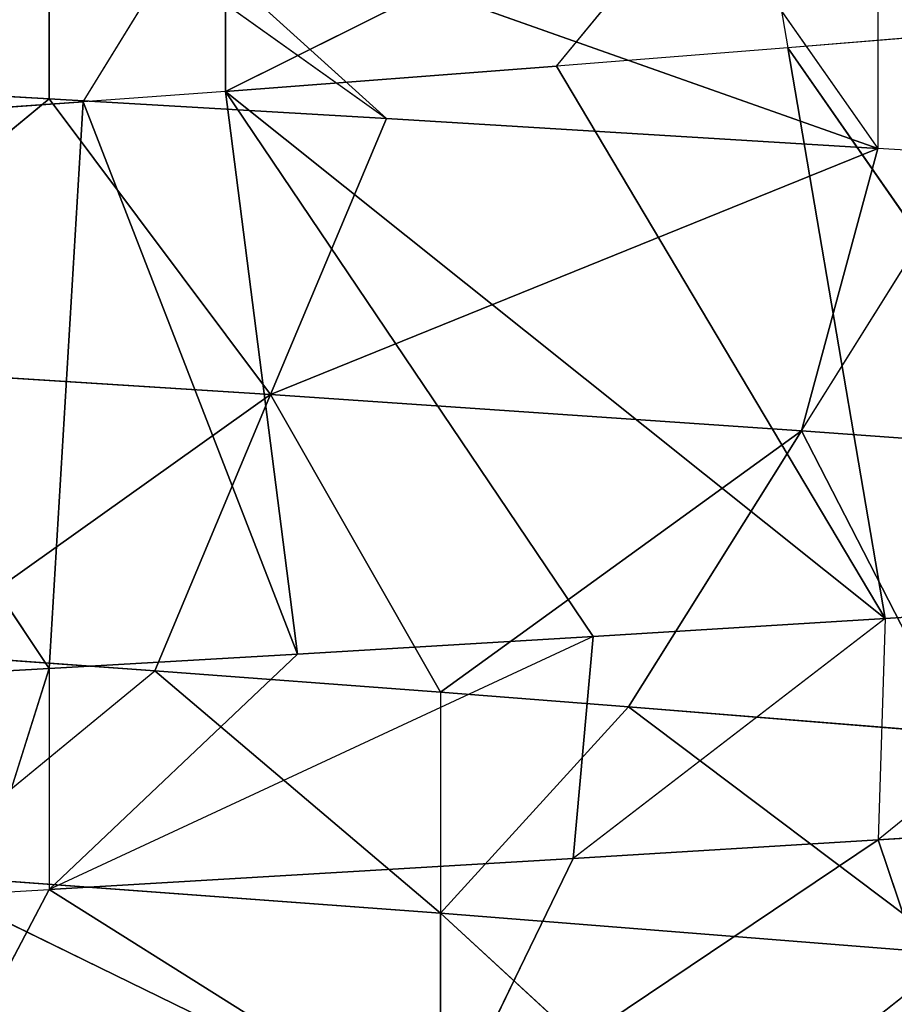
# Model space of a CAD drawing. Extents: x 186 to 416, y 0 to 124.
# Tile 280 of 656: x 246.005 to 246.351, y 119.335 to 119.725. Entities that reach past the tile are written whole.
import ezdxf

# ---------------------------------------------------------------- set-up
doc = ezdxf.new("R2010")
doc.units = 0
doc.header["$LTSCALE"] = 25.4
doc.layers.get('0').update_dxf_attribs({"color": 13, "linetype": 'CONTINUOUS'})

# ---------------------------------------------------------------- blocks, each defined once
blk = doc.blocks.new('PILLS-I-PLAFON-8266-8272_0')
at = {"color": 250}
for p, q in [((60.93861, 52.98002, 4.79323), (60.80196, 52.99916, 4.80089)), ((60.93861, 52.98002, 4.79323), (60.80196, 52.99916, 4.80089)), ((60.91053, 52.98476, 4.88233), (60.93861, 52.98001, 4.88073)), ((60.93861, 52.98002, 4.79323), (60.91053, 52.98476, 4.88233)), ((60.79652, 52.61842, 4.57982), (60.93861, 52.98002, 4.79323)), ((60.79652, 52.61842, 4.57982), (60.93861, 52.98002, 4.79323)), ((60.88036, 52.79773, 4.9917), (60.93861, 52.98001, 4.88073)), ((60.93861, 52.98002, 4.79323), (60.93861, 52.98001, 4.88073)), ((60.95213, 52.59079, 4.56878), (60.93861, 52.98002, 4.79323)), ((61.03704, 52.96003, 4.78753), (60.93861, 52.98002, 4.79323)), ((60.95213, 52.59079, 4.56878), (60.93861, 52.98002, 4.79323)), ((61.03704, 52.96003, 4.78753), (60.93861, 52.98001, 4.88073)), ((61.15406, 52.92927, 4.78055), (60.93861, 52.98001, 4.88073)), ((60.93861, 52.98001, 4.88073), (61.14626, 52.93156, 4.86852)), ((61.09319, 52.74971, 4.9779), (60.93861, 52.98001, 4.88073)), ((61.09319, 52.74971, 4.9779), (60.93861, 52.98001, 4.88073)), ((60.93861, 52.98001, 4.88073), (61.14626, 52.93156, 4.86852)), ((60.95213, 52.59079, 4.56878), (61.03704, 52.96003, 4.78753)), ((60.95213, 52.59079, 4.56878), (61.03704, 52.96003, 4.78753)), ((61.00853, 52.57671, 4.56463), (61.03704, 52.96003, 4.78753)), ((61.00853, 52.57671, 4.56463), (61.03704, 52.96003, 4.78753)), ((61.15406, 52.92927, 4.78055), (61.03704, 52.96003, 4.78753)), ((61.09319, 52.74971, 4.9779), (61.14626, 52.93156, 4.86852)), ((61.09319, 52.74971, 4.9779), (61.14626, 52.93156, 4.86852)), ((61.26978, 52.891, 4.77341), (61.14626, 52.93156, 4.86852)), ((61.15406, 52.92927, 4.78055), (61.14626, 52.93156, 4.86852)), ((61.14626, 52.93156, 4.86852), (61.26694, 52.89204, 4.86109)), ((61.00853, 52.57671, 4.56463), (61.15406, 52.92927, 4.78055)), ((61.00853, 52.57671, 4.56463), (61.15406, 52.92927, 4.78055)), ((61.26978, 52.891, 4.77341), (61.15406, 52.92927, 4.78055)), ((61.26694, 52.89204, 4.86109), (61.09319, 52.74971, 4.9779)), ((61.26694, 52.89204, 4.86109), (61.09319, 52.74971, 4.9779)), ((61.3835, 52.84531, 4.76615), (61.26694, 52.89204, 4.86109)), ((61.26978, 52.891, 4.77341), (61.26694, 52.89204, 4.86109)), ((61.26694, 52.89204, 4.86109), (61.37696, 52.84817, 4.85408)), ((61.26694, 52.89204, 4.86109), (61.30148, 52.67441, 4.96345)), ((61.26694, 52.89204, 4.86109), (61.30148, 52.67441, 4.96345)), ((61.00853, 52.57671, 4.56463), (61.26978, 52.891, 4.77341)), ((61.00853, 52.57671, 4.56463), (61.26978, 52.891, 4.77341)), ((61.13964, 52.53517, 4.55466), (61.26978, 52.891, 4.77341)), ((61.13964, 52.53517, 4.55466), (61.26978, 52.891, 4.77341)), ((61.23126, 52.49836, 4.5474), (61.26978, 52.891, 4.77341)), ((61.23126, 52.49836, 4.5474), (61.26978, 52.891, 4.77341)), ((61.3835, 52.84531, 4.76615), (61.26978, 52.891, 4.77341)), ((61.23126, 52.49836, 4.5474), (61.3835, 52.84531, 4.76615)), ((61.23126, 52.49836, 4.5474), (61.3835, 52.84531, 4.76615)), ((60.95213, 52.59079, 4.56878), (60.79652, 52.61842, 4.57982)), ((60.95213, 52.59079, 4.56878), (60.79652, 52.61842, 4.57982)), ((61.00853, 52.57671, 4.56463), (60.95213, 52.59079, 4.56878)), ((60.95213, 52.59079, 4.56878), (61.00853, 52.57671, 4.47713)), ((61.13964, 52.53517, 4.55466), (61.00853, 52.57671, 4.56463)), ((61.00853, 52.57671, 4.56463), (61.00853, 52.57671, 4.47713)), ((61.00853, 52.57671, 4.56463), (61.21646, 52.50476, 4.46109)), ((61.00853, 52.57671, 4.56463), (61.21646, 52.50476, 4.46109)), ((61.13964, 52.53517, 4.55466), (61.00853, 52.57671, 4.56463)), ((61.23126, 52.49836, 4.5474), (61.13964, 52.53517, 4.55466)), ((61.13964, 52.53517, 4.55466), (61.21646, 52.50476, 4.46109)), ((61.21646, 52.50476, 4.46109), (61.23126, 52.49836, 4.5474)), ((61.32069, 52.45571, 4.54007), (61.23126, 52.49836, 4.5474)), ((61.29817, 49.65218, 4.90639), (61.09372, 49.56812, 4.89012)), ((61.29817, 49.65218, 4.90639), (61.09372, 49.56812, 4.89012)), ((61.16816, 49.59486, 4.8084), (61.29817, 49.65218, 4.90639)), ((61.16816, 49.59486, 4.8084), (61.29817, 49.65218, 4.90639)), ((61.16816, 49.59486, 4.8084), (61.29817, 49.65218, 4.81889)), ((61.16816, 49.59486, 4.8084), (61.29817, 49.65218, 4.81889)), ((61.29817, 49.65218, 4.90639), (61.19761, 49.60662, 4.98573)), ((61.29817, 49.65218, 4.81889), (61.23666, 49.41824, 4.69902)), ((61.29817, 49.65218, 4.81889), (61.23666, 49.41824, 4.69902)), ((61.09372, 49.56812, 4.89012), (61.19761, 49.60662, 4.98573)), ((61.16816, 49.59486, 4.8084), (61.09372, 49.56812, 4.89012)), ((61.09372, 49.56812, 4.80262), (61.16816, 49.59486, 4.8084)), ((61.16816, 49.59486, 4.8084), (61.23666, 49.41824, 4.69902)), ((61.16816, 49.59486, 4.8084), (61.23666, 49.41824, 4.69902)), ((61.09372, 49.56812, 4.97762), (60.88259, 49.51415, 4.87454)), ((60.88259, 49.51415, 4.87454), (61.09372, 49.56812, 4.89012)), ((61.09372, 49.56812, 4.97762), (60.88259, 49.51415, 4.87454)), ((60.88259, 49.51415, 4.87454), (61.09372, 49.56812, 4.89012)), ((61.09372, 49.56812, 4.89012), (60.9805, 49.5353, 4.79412)), ((60.9805, 49.5353, 4.79412), (61.09372, 49.56812, 4.80262)), ((61.02638, 49.3515, 4.68474), (61.09372, 49.56812, 4.80262)), ((61.02638, 49.3515, 4.68474), (61.09372, 49.56812, 4.80262)), ((61.09372, 49.56812, 4.80262), (61.09372, 49.56812, 4.89012)), ((61.09372, 49.56812, 4.97762), (61.09372, 49.56812, 4.89012)), ((61.23666, 49.41824, 4.69902), (61.09372, 49.56812, 4.80262)), ((61.23666, 49.41824, 4.69902), (61.09372, 49.56812, 4.80262)), ((60.88259, 49.51415, 4.87454), (60.9805, 49.5353, 4.79412)), ((60.88259, 49.51415, 4.78704), (60.9805, 49.5353, 4.79412)), ((60.9805, 49.5353, 4.79412), (61.02638, 49.3515, 4.68474)), ((60.9805, 49.5353, 4.79412), (61.02638, 49.3515, 4.68474)), ((61.02638, 49.3515, 4.68474), (60.88259, 49.51415, 4.78704)), ((61.02638, 49.3515, 4.68474), (60.88259, 49.51415, 4.78704)), ((61.23666, 49.41824, 4.69902), (61.43884, 49.51177, 4.71373)), ((61.23666, 49.41824, 4.69902), (61.43884, 49.51177, 4.71373)), ((61.02638, 49.3515, 4.68474), (61.23666, 49.41824, 4.69902)), ((61.02638, 49.3515, 4.68474), (61.23666, 49.41824, 4.69902)), ((61.23666, 49.41824, 4.69902), (61.30517, 49.24161, 4.58965)), ((61.23666, 49.41824, 4.69902), (61.26693, 49.22724, 4.58724)), ((61.02638, 49.3515, 4.68474), (60.81319, 49.31204, 4.6712)), ((61.02638, 49.3515, 4.68474), (60.81319, 49.31204, 4.6712)), ((60.93861, 49.13927, 4.56759), (61.02638, 49.3515, 4.68474)), ((60.93861, 49.13927, 4.56759), (61.02638, 49.3515, 4.68474)), ((61.02638, 49.3515, 4.68474), (61.26693, 49.22724, 4.58724)), ((61.02638, 49.3515, 4.68474), (61.26693, 49.22724, 4.58724)), ((61.02638, 49.3515, 4.68474), (61.07226, 49.16769, 4.57537)), ((61.02638, 49.3515, 4.68474), (61.07226, 49.16769, 4.57537)), ((60.93861, 49.13927, 4.56759), (60.81319, 49.31204, 4.6712)), ((60.93861, 49.13927, 4.56759), (60.81319, 49.31204, 4.6712)), ((61.30517, 49.24161, 4.58965), (61.26693, 49.22724, 4.58724)), ((60.9688, 49.14484, 4.48182), (61.26693, 49.22724, 4.58724)), ((60.9688, 49.14484, 4.48182), (61.26693, 49.22724, 4.58724)), ((61.26693, 49.22724, 4.58724), (61.07226, 49.16769, 4.57537)), ((61.26693, 49.22724, 4.58724), (61.07226, 49.16769, 4.57537)), ((61.2028, 49.20515, 4.49575), (61.26693, 49.22724, 4.58724)), ((61.26694, 49.22724, 4.49974), (61.26693, 49.22724, 4.58724)), ((60.93861, 49.13927, 4.48009), (61.07226, 49.16769, 4.57537)), ((61.07226, 49.16769, 4.57537), (60.93861, 49.13927, 4.56759)), ((61.07226, 49.16769, 4.57537), (60.93861, 49.13927, 4.56759)), ((60.9688, 49.14484, 4.48182), (61.07226, 49.16769, 4.57537)), ((60.93861, 49.13927, 4.56759), (60.83613, 49.12399, 4.56183)), ((60.93861, 49.13927, 4.48009), (60.93861, 49.13927, 4.56759))]:
    blk.add_line(p, q, dxfattribs=at)
mesh = blk.add_polyface(dxfattribs=at)
corners = [(60.93861, 52.98002, 4.79323), (60.79652, 52.61842, 4.57982), (60.80196, 52.99916, 4.80089)]
mesh.append_faces([[corners[k] for k in face] for face in [(0, 1, 2)]], dxfattribs={"color": 250})
mesh = blk.add_polyface(dxfattribs=at)
corners = [(60.91053, 52.98476, 4.88233), (60.93861, 52.98002, 4.79323), (60.80196, 52.99916, 4.80089)]
mesh.append_faces([[corners[k] for k in face] for face in [(0, 1, 2)]], dxfattribs={"color": 250})
mesh = blk.add_polyface(dxfattribs=at)
corners = [(60.95213, 52.59079, 4.56878), (60.79652, 52.61842, 4.57982), (60.93861, 52.98002, 4.79323)]
mesh.append_faces([[corners[k] for k in face] for face in [(0, 1, 2)]], dxfattribs={"color": 250})
mesh = blk.add_polyface(dxfattribs=at)
corners = [(61.09319, 52.74971, 4.9779), (60.93861, 52.98001, 4.88073), (60.88036, 52.79773, 4.9917)]
mesh.append_faces([[corners[k] for k in face] for face in [(0, 1, 2)]], dxfattribs={"color": 250})
mesh = blk.add_polyface(dxfattribs=at)
corners = [(61.03704, 52.96003, 4.78753), (60.95213, 52.59079, 4.56878), (60.93861, 52.98002, 4.79323)]
mesh.append_faces([[corners[k] for k in face] for face in [(0, 1, 2)]], dxfattribs={"color": 250})
mesh = blk.add_polyface(dxfattribs=at)
corners = [(60.93861, 52.98001, 4.88073), (61.14626, 52.93156, 4.86852), (61.15406, 52.92927, 4.78055)]
mesh.append_faces([[corners[k] for k in face] for face in [(0, 1, 2)]], dxfattribs={"color": 250})
mesh = blk.add_polyface(dxfattribs=at)
corners = [(61.14626, 52.93156, 4.86852), (60.93861, 52.98001, 4.88073), (61.09319, 52.74971, 4.9779)]
mesh.append_faces([[corners[k] for k in face] for face in [(0, 1, 2)]], dxfattribs={"color": 250})
mesh = blk.add_polyface(dxfattribs=at)
corners = [(61.03704, 52.96003, 4.78753), (61.00853, 52.57671, 4.56463), (60.95213, 52.59079, 4.56878)]
mesh.append_faces([[corners[k] for k in face] for face in [(0, 1, 2)]], dxfattribs={"color": 250})
mesh = blk.add_polyface(dxfattribs=at)
corners = [(61.15406, 52.92927, 4.78055), (61.00853, 52.57671, 4.56463), (61.03704, 52.96003, 4.78753)]
mesh.append_faces([[corners[k] for k in face] for face in [(0, 1, 2)]], dxfattribs={"color": 250})
mesh = blk.add_polyface(dxfattribs=at)
corners = [(61.26694, 52.89204, 4.86109), (61.14626, 52.93156, 4.86852), (61.09319, 52.74971, 4.9779)]
mesh.append_faces([[corners[k] for k in face] for face in [(0, 1, 2)]], dxfattribs={"color": 250})
mesh = blk.add_polyface(dxfattribs=at)
corners = [(61.26978, 52.891, 4.77341), (61.00853, 52.57671, 4.56463), (61.15406, 52.92927, 4.78055)]
mesh.append_faces([[corners[k] for k in face] for face in [(0, 1, 2)]], dxfattribs={"color": 250})
mesh = blk.add_polyface(dxfattribs=at)
corners = [(61.30148, 52.67441, 4.96345), (61.26694, 52.89204, 4.86109), (61.09319, 52.74971, 4.9779)]
mesh.append_faces([[corners[k] for k in face] for face in [(0, 1, 2)]], dxfattribs={"color": 250})
mesh = blk.add_polyface(dxfattribs=at)
corners = [(61.37696, 52.84817, 4.85408), (61.26694, 52.89204, 4.86109), (61.30148, 52.67441, 4.96345)]
mesh.append_faces([[corners[k] for k in face] for face in [(0, 1, 2)]], dxfattribs={"color": 250})
mesh = blk.add_polyface(dxfattribs=at)
corners = [(61.26978, 52.891, 4.77341), (61.13964, 52.53517, 4.55466), (61.00853, 52.57671, 4.56463)]
mesh.append_faces([[corners[k] for k in face] for face in [(0, 1, 2)]], dxfattribs={"color": 250})
mesh = blk.add_polyface(dxfattribs=at)
corners = [(61.26978, 52.891, 4.77341), (61.23126, 52.49836, 4.5474), (61.13964, 52.53517, 4.55466)]
mesh.append_faces([[corners[k] for k in face] for face in [(0, 1, 2)]], dxfattribs={"color": 250})
mesh = blk.add_polyface(dxfattribs=at)
corners = [(61.3835, 52.84531, 4.76615), (61.23126, 52.49836, 4.5474), (61.26978, 52.891, 4.77341)]
mesh.append_faces([[corners[k] for k in face] for face in [(0, 1, 2)]], dxfattribs={"color": 250})
mesh = blk.add_polyface(dxfattribs=at)
corners = [(61.3835, 52.84531, 4.76615), (61.32069, 52.45571, 4.54007), (61.23126, 52.49836, 4.5474)]
mesh.append_faces([[corners[k] for k in face] for face in [(0, 1, 2)]], dxfattribs={"color": 250})
mesh = blk.add_polyface(dxfattribs=at)
corners = [(60.79652, 52.61842, 4.57982), (60.95213, 52.59079, 4.56878), (61.00853, 52.57671, 4.47713)]
mesh.append_faces([[corners[k] for k in face] for face in [(0, 1, 2)]], dxfattribs={"color": 250})
mesh = blk.add_polyface(dxfattribs=at)
corners = [(60.79652, 52.61842, 4.57982), (61.00853, 52.57671, 4.47713), (60.79652, 52.61842, 4.49232)]
mesh.append_faces([[corners[k] for k in face] for face in [(0, 1, 2)]], dxfattribs={"color": 250})
mesh = blk.add_polyface(dxfattribs=at)
corners = [(61.00853, 52.57671, 4.56463), (61.21646, 52.50476, 4.46109), (61.00853, 52.57671, 4.47713)]
mesh.append_faces([[corners[k] for k in face] for face in [(0, 1, 2)]], dxfattribs={"color": 250})
mesh = blk.add_polyface(dxfattribs=at)
corners = [(61.00853, 52.57671, 4.56463), (61.13964, 52.53517, 4.55466), (61.21646, 52.50476, 4.46109)]
mesh.append_faces([[corners[k] for k in face] for face in [(0, 1, 2)]], dxfattribs={"color": 250})
mesh = blk.add_polyface(dxfattribs=at)
corners = [(61.32069, 52.45571, 4.54007), (61.41391, 52.4035, 4.44463), (61.21646, 52.50476, 4.46109)]
mesh.append_faces([[corners[k] for k in face] for face in [(0, 1, 2)]], dxfattribs={"color": 250})
mesh = blk.add_polyface(dxfattribs=at)
corners = [(61.29817, 49.65218, 4.90639), (61.09372, 49.56812, 4.89012), (61.16816, 49.59486, 4.8084)]
mesh.append_faces([[corners[k] for k in face] for face in [(0, 1, 2)]], dxfattribs={"color": 250})
mesh = blk.add_polyface(dxfattribs=at)
corners = [(61.19761, 49.60662, 4.98573), (61.09372, 49.56812, 4.89012), (61.29817, 49.65218, 4.90639)]
mesh.append_faces([[corners[k] for k in face] for face in [(0, 1, 2)]], dxfattribs={"color": 250})
mesh = blk.add_polyface(dxfattribs=at)
corners = [(61.29817, 49.65218, 4.90639), (61.16816, 49.59486, 4.8084), (61.29817, 49.65218, 4.81889)]
mesh.append_faces([[corners[k] for k in face] for face in [(0, 1, 2)]], dxfattribs={"color": 250})
mesh = blk.add_polyface(dxfattribs=at)
corners = [(61.29817, 49.65218, 4.81889), (61.16816, 49.59486, 4.8084), (61.23666, 49.41824, 4.69902)]
mesh.append_faces([[corners[k] for k in face] for face in [(0, 1, 2)]], dxfattribs={"color": 250})
mesh = blk.add_polyface(dxfattribs=at)
corners = [(61.43884, 49.51177, 4.71373), (61.29817, 49.65218, 4.81889), (61.23666, 49.41824, 4.69902)]
mesh.append_faces([[corners[k] for k in face] for face in [(0, 1, 2)]], dxfattribs={"color": 250})
mesh = blk.add_polyface(dxfattribs=at)
corners = [(61.23666, 49.41824, 4.69902), (61.16816, 49.59486, 4.8084), (61.09372, 49.56812, 4.80262)]
mesh.append_faces([[corners[k] for k in face] for face in [(0, 1, 2)]], dxfattribs={"color": 250})
mesh = blk.add_polyface(dxfattribs=at)
corners = [(61.09372, 49.56812, 4.97762), (60.88259, 49.51415, 4.87454), (61.09372, 49.56812, 4.89012)]
mesh.append_faces([[corners[k] for k in face] for face in [(0, 1, 2)]], dxfattribs={"color": 250})
mesh = blk.add_polyface(dxfattribs=at)
corners = [(61.09372, 49.56812, 4.97762), (60.91711, 49.52086, 4.96451), (60.88259, 49.51415, 4.87454)]
mesh.append_faces([[corners[k] for k in face] for face in [(0, 1, 2)]], dxfattribs={"color": 250})
mesh = blk.add_polyface(dxfattribs=at)
corners = [(61.09372, 49.56812, 4.89012), (60.88259, 49.51415, 4.87454), (60.9805, 49.5353, 4.79412)]
mesh.append_faces([[corners[k] for k in face] for face in [(0, 1, 2)]], dxfattribs={"color": 250})
mesh = blk.add_polyface(dxfattribs=at)
corners = [(61.09372, 49.56812, 4.80262), (60.9805, 49.5353, 4.79412), (61.02638, 49.3515, 4.68474)]
mesh.append_faces([[corners[k] for k in face] for face in [(0, 1, 2)]], dxfattribs={"color": 250})
mesh = blk.add_polyface(dxfattribs=at)
corners = [(61.23666, 49.41824, 4.69902), (61.09372, 49.56812, 4.80262), (61.02638, 49.3515, 4.68474)]
mesh.append_faces([[corners[k] for k in face] for face in [(0, 1, 2)]], dxfattribs={"color": 250})
mesh = blk.add_polyface(dxfattribs=at)
corners = [(61.02638, 49.3515, 4.68474), (60.9805, 49.5353, 4.79412), (60.88259, 49.51415, 4.78704)]
mesh.append_faces([[corners[k] for k in face] for face in [(0, 1, 2)]], dxfattribs={"color": 250})
mesh = blk.add_polyface(dxfattribs=at)
corners = [(61.02638, 49.3515, 4.68474), (60.88259, 49.51415, 4.78704), (60.81319, 49.31204, 4.6712)]
mesh.append_faces([[corners[k] for k in face] for face in [(0, 1, 2)]], dxfattribs={"color": 250})
mesh = blk.add_polyface(dxfattribs=at)
corners = [(61.43884, 49.51177, 4.71373), (61.23666, 49.41824, 4.69902), (61.30517, 49.24161, 4.58965)]
mesh.append_faces([[corners[k] for k in face] for face in [(0, 1, 2)]], dxfattribs={"color": 250})
mesh = blk.add_polyface(dxfattribs=at)
corners = [(61.26693, 49.22724, 4.58724), (61.23666, 49.41824, 4.69902), (61.02638, 49.3515, 4.68474)]
mesh.append_faces([[corners[k] for k in face] for face in [(0, 1, 2)]], dxfattribs={"color": 250})
mesh = blk.add_polyface(dxfattribs=at)
corners = [(61.02638, 49.3515, 4.68474), (60.81319, 49.31204, 4.6712), (60.93861, 49.13927, 4.56759)]
mesh.append_faces([[corners[k] for k in face] for face in [(0, 1, 2)]], dxfattribs={"color": 250})
mesh = blk.add_polyface(dxfattribs=at)
corners = [(61.07226, 49.16769, 4.57537), (61.02638, 49.3515, 4.68474), (60.93861, 49.13927, 4.56759)]
mesh.append_faces([[corners[k] for k in face] for face in [(0, 1, 2)]], dxfattribs={"color": 250})
mesh = blk.add_polyface(dxfattribs=at)
corners = [(61.26693, 49.22724, 4.58724), (61.02638, 49.3515, 4.68474), (61.07226, 49.16769, 4.57537)]
mesh.append_faces([[corners[k] for k in face] for face in [(0, 1, 2)]], dxfattribs={"color": 250})
mesh = blk.add_polyface(dxfattribs=at)
corners = [(60.93861, 49.13927, 4.56759), (60.81319, 49.31204, 4.6712), (60.83613, 49.12399, 4.56183)]
mesh.append_faces([[corners[k] for k in face] for face in [(0, 1, 2)]], dxfattribs={"color": 250})
mesh = blk.add_polyface(dxfattribs=at)
corners = [(61.26693, 49.22724, 4.58724), (61.07226, 49.16769, 4.57537), (60.9688, 49.14484, 4.48182)]
mesh.append_faces([[corners[k] for k in face] for face in [(0, 1, 2)]], dxfattribs={"color": 250})
mesh = blk.add_polyface(dxfattribs=at)
corners = [(61.26693, 49.22724, 4.58724), (60.9688, 49.14484, 4.48182), (61.2028, 49.20515, 4.49575)]
mesh.append_faces([[corners[k] for k in face] for face in [(0, 1, 2)]], dxfattribs={"color": 250})
mesh = blk.add_polyface(dxfattribs=at)
corners = [(61.07226, 49.16769, 4.57537), (60.93861, 49.13927, 4.56759), (60.93861, 49.13927, 4.48009)]
mesh.append_faces([[corners[k] for k in face] for face in [(0, 1, 2)]], dxfattribs={"color": 250})
mesh = blk.add_polyface(dxfattribs=at)
corners = [(60.83613, 49.12399, 4.56183), (60.73406, 49.11425, 4.46875), (60.93861, 49.13927, 4.48009)]
mesh.append_faces([[corners[k] for k in face] for face in [(0, 1, 2)]], dxfattribs={"color": 250})
mesh = blk.add_polyface(dxfattribs=at)
corners = [(77.6, 30.05964, 90.26167), (43.6, 30.05964, 0.26166), (43.6, 30.05964, 90.26167)]
mesh.append_faces([[corners[k] for k in face] for face in [(0, 1, 2)]], dxfattribs={"color": 250})
mesh = blk.add_polyface(dxfattribs=at)
corners = [(77.6, 30.05964, 90.26167), (77.6, 30.05964, 0.26166), (43.6, 30.05964, 0.26166)]
mesh.append_faces([[corners[k] for k in face] for face in [(0, 1, 2)]], dxfattribs={"color": 250})
mesh = blk.add_polyface(dxfattribs=at)
corners = [(40.6, 27.05964, 90.26167), (80.6, 27.05964, 0.26166), (80.6, 27.05964, 90.26167)]
mesh.append_faces([[corners[k] for k in face] for face in [(0, 1, 2)]], dxfattribs={"color": 250})
mesh = blk.add_polyface(dxfattribs=at)
corners = [(40.6, 27.05964, 90.26167), (40.6, 27.05964, 0.26166), (80.6, 27.05964, 0.26166)]
mesh.append_faces([[corners[k] for k in face] for face in [(0, 1, 2)]], dxfattribs={"color": 250})

msp = doc.modelspace()

# ---------------------------------------------------------------- block references
at = {"color": 0, "extrusion": (0, -1, -3.88578e-16)}
msp.add_blockref('PILLS-I-PLAFON-8266-8272_0', (185.07765, 1965.15091, -124.26167), dxfattribs=at)

doc.saveas('drawing.dxf')
